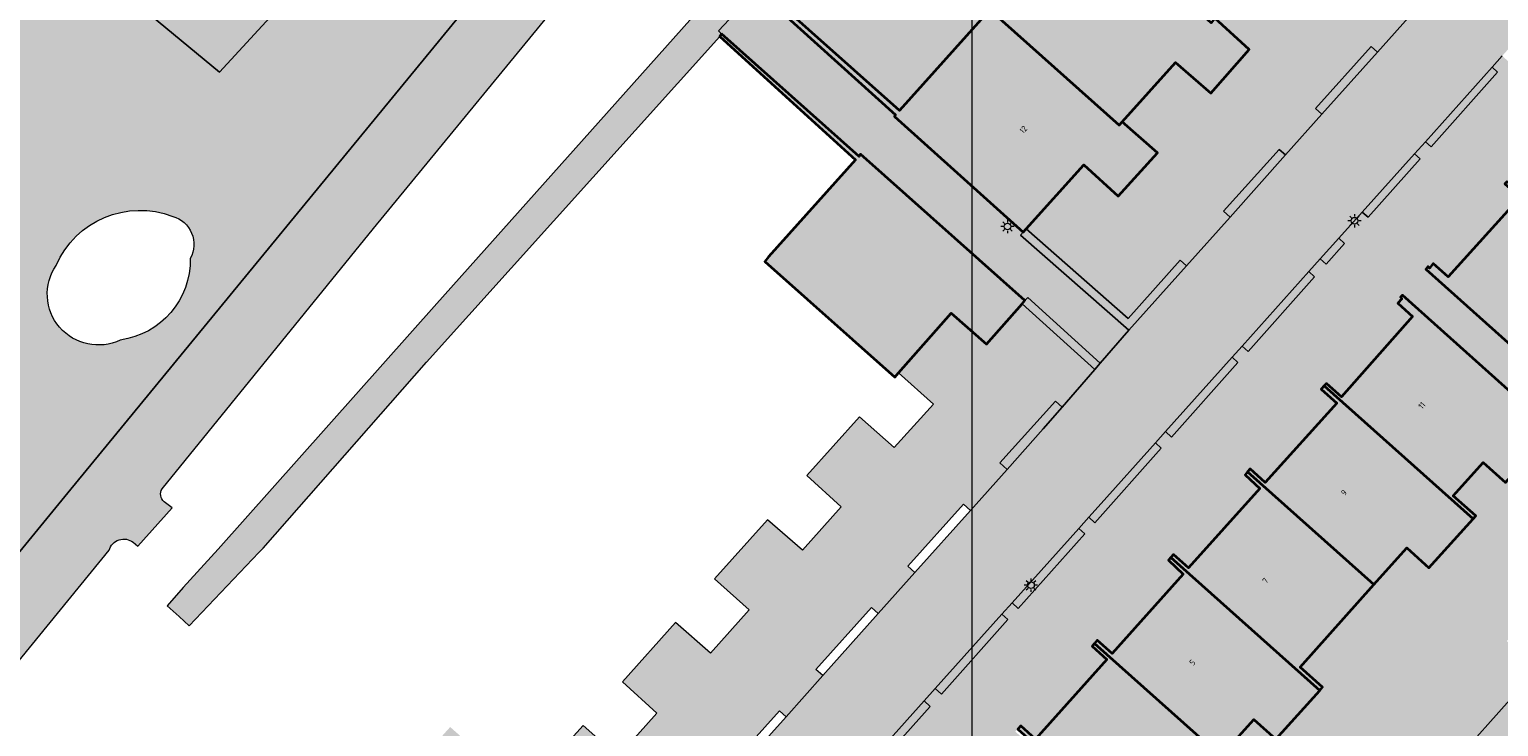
# Model space of a CAD drawing. Extents: x 101956 to 105180, y 476926 to 481317.
# Tile 358 of 649: x 103968 to 104056, y 480357 to 480399. Entities that reach past the tile are written whole.
import ezdxf
from ezdxf.enums import TextEntityAlignment as Align

# ---------------------------------------------------------------- set-up
doc = ezdxf.new("R2010")
doc.units = 0
doc.header["$LTSCALE"] = 0.5
for name, color, linetype, lineweight in [('B-WE-GR-GROENVOORZIENING-GV', 80, 'Continuous', 18), ('B-WE-GR-HAAG-GV', 90, 'Continuous', 13), ('B-WE-KL-ET_LS_OV_LICHTMAST-S', 190, 'Continuous', 25), ('B-WE-OG-BEBOUWING-GV', 7, 'Continuous', 35), ('B-WE-OG-BEBOUWING-T18', 10, 'Continuous', 18), ('B-WE-OG-TERREIN_CULTUURSCHEIDING-GV', 7, 'Continuous', 18), ('B-WE-OG-TERREIN_ERF-GV', 7, 'Continuous', 18), ('B-WE-VH-VERHARDING_ASFALT-GV', 252, 'Continuous', 18), ('B-WE-VH-VERHARDING_STRAATBAKSTEEN-GV', 252, 'Continuous', 18), ('B-WE-VH-VERHARDING_TEGEL-GV', 252, 'Continuous', 18)]:
    doc.layers.add(name, color=color, linetype=linetype, lineweight=lineweight)
for name, color, linetype, lineweight, true_color in [('B-WE-GR-GROENVOORZIENING-V', 7, 'Continuous', 18, 0x67a552), ('B-WE-GR-HAAG-V', 7, 'Continuous', 18, 0x67a552), ('B-WE-OG-BEBOUWING-V', 7, 'Continuous', 18, 0xdc7869), ('B-WE-OG-TERREIN_CULTUURSCHEIDING-V', 7, 'Continuous', 18, 0x28c846), ('B-WE-OG-TERREIN_ERF-V', 7, 'Continuous', 18, 0x28c846), ('B-WE-VH-VERHARDING_ASFALT-V', 7, 'Continuous', 18, 0xcdcdcd), ('B-WE-VH-VERHARDING_STRAATBAKSTEEN-V', 7, 'Continuous', 18, 0xcdcdcd), ('B-WE-VH-VERHARDING_TEGEL-V', 7, 'Continuous', 18, 0xcdcdcd)]:
    doc.layers.add(name, color=color, linetype=linetype, lineweight=lineweight, true_color=true_color)
doc.layers.add('X-XX-AL-HULPLIJN-G', color=7, linetype='Continuous', lineweight=18, plot=False)
doc.styles.add('NLCS-ISO-M200-T18', font='NLCS-ISO.ttf', dxfattribs={"height": 0.36})

# ---------------------------------------------------------------- blocks, each defined once
blk = doc.blocks.new('SKL-ET_OV_LICHTMAST-SO')
at = {"color": 0, "linetype": 'ByBlock', "lineweight": 18}
for points in [[(-1.25, 0), (-2, 0)], [(-1.41421356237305, 1.414213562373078), (-0.8838834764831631, 0.8838834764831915)], [(0, 2), (0, 1.25)], [(0.88388347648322, 0.8838834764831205), (1.414213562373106, 1.414213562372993)], [(2, 0), (1.25, 0)], [(-1.414213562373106, -1.414213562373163), (-0.8838834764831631, -0.88388347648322)], [(0, -1.25), (0, -2)], [(0.8838834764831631, -0.8838834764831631), (1.414213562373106, -1.414213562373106)]]:
    blk.add_lwpolyline(points, dxfattribs=at)
blk.add_circle((0, 0), 1, dxfattribs=at)

msp = doc.modelspace()

# ---------------------------------------------------------------- hatches: boundary and pattern name
at = {"layer": 'B-WE-GR-GROENVOORZIENING-V'}
for points in [[(104048.859, 480397.745), (104048.486, 480398.078), (104045.14, 480394.362), (104045.526, 480394.017)], [(104055.742, 480396.833), (104051.738, 480392.365), (104052.087, 480392.051), (104056.078, 480396.532)], [(104043.335, 480391.565), (104042.962, 480391.898), (104039.616, 480388.183), (104040.003, 480387.837)], [(104051.08, 480391.632), (104047.946, 480388.134), (104048.297, 480387.82), (104051.42, 480391.326)], [(104027.749, 480387.122), (104027.584, 480386.934), (104027.419, 480386.746), (104033.931, 480381.039), (104037.38, 480384.904), (104037.008, 480385.237), (104033.888, 480381.741)], [(104046.536, 480386.561), (104045.425, 480385.321), (104045.773, 480385.009), (104046.881, 480386.253)], [(104044.739, 480384.556), (104040.734, 480380.088), (104041.094, 480379.764), (104045.085, 480384.245)], [(104027.852, 480382.998), (104027.684, 480382.813), (104027.516, 480382.628), (104031.873, 480378.68), (104032.203, 480379.056)], [(104040.13, 480379.413), (104036.126, 480374.945), (104036.49, 480374.618), (104040.48, 480379.099)], [(104029.921, 480376.424), (104029.516, 480376.785), (104026.17, 480373.07), (104026.608, 480372.679), (104028.783, 480375.112)], [(104035.516, 480374.265), (104032.261, 480370.633), (104031.512, 480369.797), (104031.88, 480369.466), (104035.871, 480373.947)], [(104030.911, 480369.126), (104026.906, 480364.658), (104027.279, 480364.323), (104031.269, 480368.804)], [(104026.298, 480363.979), (104022.293, 480359.511), (104022.67, 480359.172), (104026.661, 480363.653)], [(104021.627, 480358.767), (104016.884, 480353.475), (104036.393, 480336.022), (104036.729, 480336.393), (104017.59, 480353.514), (104021.996, 480358.438)]]:
    msp.add_hatch(color=256, dxfattribs=at).paths.add_polyline_path(points)
at = {"layer": 'B-WE-GR-HAAG-V'}
for points in [[(104048.859, 480397.745), (104048.486, 480398.078), (104045.14, 480394.362), (104045.526, 480394.017)], [(104055.742, 480396.833), (104051.738, 480392.365), (104052.087, 480392.051), (104056.078, 480396.532)], [(104043.335, 480391.565), (104042.962, 480391.898), (104039.616, 480388.183), (104040.003, 480387.837)], [(104051.08, 480391.632), (104047.946, 480388.134), (104048.297, 480387.82), (104051.42, 480391.326)], [(104027.749, 480387.122), (104027.584, 480386.934), (104027.419, 480386.746), (104033.931, 480381.039), (104037.38, 480384.904), (104037.008, 480385.237), (104033.888, 480381.741)], [(104046.536, 480386.561), (104045.425, 480385.321), (104045.773, 480385.009), (104046.881, 480386.253)], [(104044.739, 480384.556), (104040.734, 480380.088), (104041.094, 480379.764), (104045.085, 480384.245)], [(104027.852, 480382.998), (104027.684, 480382.813), (104027.516, 480382.628), (104031.873, 480378.68), (104032.203, 480379.056)], [(104040.13, 480379.413), (104036.126, 480374.945), (104036.49, 480374.618), (104040.48, 480379.099)], [(104029.921, 480376.424), (104029.516, 480376.785), (104026.17, 480373.07), (104026.608, 480372.679), (104028.783, 480375.112)], [(104035.516, 480374.265), (104032.261, 480370.633), (104031.512, 480369.797), (104031.88, 480369.466), (104035.871, 480373.947)], [(104030.911, 480369.126), (104026.906, 480364.658), (104027.279, 480364.323), (104031.269, 480368.804)], [(104026.298, 480363.979), (104022.293, 480359.511), (104022.67, 480359.172), (104026.661, 480363.653)], [(104021.627, 480358.767), (104016.884, 480353.475), (104036.393, 480336.022), (104036.729, 480336.393), (104017.59, 480353.514), (104021.996, 480358.438)]]:
    msp.add_hatch(color=256, dxfattribs=at).paths.add_polyline_path(points)
at = {"layer": 'B-WE-OG-BEBOUWING-V'}
for points in [[(104031.077, 480406.452), (104025.753, 480400.5), (104025.563, 480400.288), (104033.341, 480393.348), (104033.521, 480393.55), (104036.736, 480397.123), (104038.852, 480395.27), (104041.152, 480397.903), (104039.096, 480399.775), (104038.861, 480399.506)], [(104025.563, 480400.288), (104020.152, 480394.24), (104011.979, 480401.535), (104011.754, 480401.337), (104019.91, 480393.982), (104019.836, 480393.874), (104027.584, 480386.934), (104027.749, 480387.122), (104031.211, 480390.969), (104033.285, 480389.099), (104035.654, 480391.701), (104033.521, 480393.55), (104033.341, 480393.348)], [(104009.458, 480398.842), (104009.353, 480398.681), (104017.496, 480391.282), (104012.284, 480385.439), (104012.046, 480385.173), (104019.858, 480378.21), (104020.088, 480378.473), (104023.257, 480382.066), (104025.375, 480380.193), (104027.516, 480382.628), (104027.684, 480382.813), (104017.808, 480391.607), (104017.717, 480391.469)], [(104056.648, 480389.973), (104056.517, 480389.833), (104057.424, 480389.022), (104053.104, 480384.235), (104052.215, 480385.037), (104051.979, 480384.775), (104051.895, 480384.859), (104051.769, 480384.713), (104059.538, 480377.758), (104059.854, 480378.232), (104064.249, 480383.195)], [(104045.657, 480377.687), (104054.603, 480369.702), (104054.762, 480369.878), (104053.415, 480371.096), (104055.203, 480373.083), (104056.553, 480371.885), (104059.397, 480375.059), (104050.358, 480383.141), (104050.247, 480383.021), (104050.325, 480382.932), (104050.093, 480382.667), (104050.97, 480381.861), (104046.692, 480377.041), (104045.794, 480377.84)], [(104045.657, 480377.687), (104045.487, 480377.497), (104046.413, 480376.664), (104042.104, 480371.892), (104041.214, 480372.711), (104041.059, 480372.53), (104048.65, 480365.754), (104050.62, 480367.958), (104051.945, 480366.754), (104054.603, 480369.702)], [(104041.059, 480372.53), (104040.909, 480372.355), (104041.791, 480371.537), (104037.513, 480366.761), (104036.612, 480367.558), (104036.452, 480367.38), (104045.391, 480359.401), (104045.567, 480359.596), (104044.211, 480360.789), (104048.65, 480365.754)], [(104036.452, 480367.38), (104036.313, 480367.225), (104037.188, 480366.388), (104032.916, 480361.609), (104032.013, 480362.413), (104031.851, 480362.225), (104039.45, 480355.443), (104041.424, 480357.651), (104042.753, 480356.467), (104045.391, 480359.401)], [(104031.851, 480362.225), (104031.714, 480362.066), (104032.603, 480361.25), (104028.312, 480356.461), (104027.426, 480357.273), (104027.245, 480357.076), (104036.171, 480349.108), (104036.361, 480349.324), (104035.025, 480350.493), (104039.45, 480355.443)]]:
    msp.add_hatch(color=256, dxfattribs=at).paths.add_polyline_path(points)
at = {"layer": 'B-WE-OG-TERREIN_CULTUURSCHEIDING-V'}
h = msp.add_hatch(color=256, dxfattribs=at)
edge = h.paths.add_edge_path()
edge.add_line((103996.038, 480402.763), (104014.975, 480425.924))
edge.add_line((104014.975, 480425.924), (104021.674, 480434.1))
edge.add_line((104021.674, 480434.1), (104022.432, 480435.025))
edge.add_line((104022.432, 480435.025), (104028.986, 480443.023))
edge.add_line((104028.986, 480443.023), (104033.752, 480448.84))
edge.add_line((104033.752, 480448.84), (104054.444, 480474.072))
edge.add_line((104054.444, 480474.072), (104068.933, 480491.592))
edge.add_line((104068.933, 480491.592), (104083.396, 480509.258))
edge.add_line((104083.396, 480509.258), (104093.517, 480521.646))
edge.add_arc((104088.1937794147, 480523.1769796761), 5.539004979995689, 343.9545515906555, 392.0218956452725)
edge.add_line((104092.89, 480526.114), (104090.307, 480528.526))
edge.add_line((104090.307, 480528.526), (104089.032, 480529.717))
edge.add_line((104089.032, 480529.717), (104088.329, 480530.373))
edge.add_line((104088.329, 480530.373), (104081.031, 480521.645))
edge.add_line((104081.031, 480521.645), (104087.917, 480516.542))
edge.add_line((104087.917, 480516.542), (104067.912, 480492.436))
edge.add_line((104067.912, 480492.436), (104042.187, 480461.438))
edge.add_line((104042.187, 480461.438), (104039.431, 480463.74))
edge.add_line((104039.431, 480463.74), (104035.744, 480459.618))
edge.add_line((104035.744, 480459.618), (104012.987, 480433.549))
edge.add_line((104012.987, 480433.549), (103994.192, 480412.749))
edge.add_line((103994.192, 480412.749), (103979.283, 480396.547))
edge.add_line((103979.283, 480396.547), (103970.191, 480404.073))
edge.add_line((103970.191, 480404.073), (103968.875, 480405.247))
edge.add_line((103968.875, 480405.247), (103911.813, 480341.002))
edge.add_line((103911.813, 480341.002), (103914.159, 480338.893))
edge.add_line((103914.159, 480338.893), (103913.932, 480338.613))
edge.add_line((103913.932, 480338.613), (103931.117, 480323.817))
edge.add_line((103931.117, 480323.817), (103951.622, 480348.595))
edge.add_line((103951.622, 480348.595), (103970.176, 480371.259))
edge.add_line((103970.176, 480371.259), (103996.038, 480402.763))
edge = h.paths.add_edge_path(flags=16)
edge.add_arc((103996.283506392, 480407.5305237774), 3.667094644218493, 100.1701542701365, 185.9247212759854)
edge.add_arc((103995.431221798, 480408.7312092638), 3.210477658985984, 209.4650335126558, 312.8108751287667)
edge.add_arc((103994.7202885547, 480407.9677762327), 3.301746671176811, 331.1772711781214, 433.8983977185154)
edge = h.paths.add_edge_path(flags=16)
edge.add_arc((103974.5215695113, 480382.7360286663), 5.502214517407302, 69.09351821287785, 156.4662892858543)
edge.add_arc((103972.0098718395, 480383.2111310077), 3.062723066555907, 145.7917830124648, 295.5537329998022)
edge.add_arc((103972.6748148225, 480385.2655069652), 4.861990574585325, 277.7564368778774, 361.04289741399)
edge.add_arc((103976.0053527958, 480386.1961222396), 1.747011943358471, 331.1815543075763, 434.0646279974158)
edge = h.paths.add_edge_path(flags=16)
edge.add_arc((103964.041689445, 480372.5728236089), 2.823723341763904, 320.1648408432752, 445.8100475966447)
edge.add_arc((103962.7688308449, 480370.7675721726), 4.852374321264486, 72.25181680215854, 174.2348349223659)
edge.add_arc((103960.5641754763, 480369.9235358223), 2.941742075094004, 153.0886872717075, 300.9253942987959)
edge.add_arc((103957.6401529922, 480377.0733107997), 10.64188331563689, 294.6345586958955, 323.6386782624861)
h = msp.add_hatch(color=256, dxfattribs=at)
h.paths.add_polyline_path([(104028.927, 480466.115), (104027.286, 480467.678), (104014.499, 480453.711), (104000.064, 480437.337), (103970.191, 480404.073), (103979.283, 480396.547), (103994.192, 480412.749), (104012.987, 480433.549), (104035.744, 480459.618)])
h.paths.add_polyline_path([(104015.406, 480448.106), (104026.191, 480460.233), (104028.299, 480458.033), (104009.331, 480436.762), (103996.364, 480422.496), (103980.098, 480404.195), (103977.918, 480406.237), (103995.117, 480425.391)], flags=16)
at = {"layer": 'B-WE-OG-TERREIN_ERF-V'}
for points in [[(104049.075, 480423.525), (104039.359, 480432.32), (104039.537, 480432.524), (104039.392, 480432.649), (104026.254, 480417.777), (104011.652, 480401.427), (104011.754, 480401.337), (104011.979, 480401.535), (104020.152, 480394.24), (104025.563, 480400.288), (104025.753, 480400.5), (104031.077, 480406.452), (104031.286, 480406.685), (104032.819, 480405.278), (104034.617, 480407.243), (104033.019, 480408.657), (104036.603, 480412.659), (104036.833, 480412.916), (104042.133, 480418.835), (104042.35, 480419.077), (104043.838, 480417.731)], [(104042.962, 480391.898), (104043.335, 480391.565), (104045.526, 480394.017), (104045.14, 480394.362), (104048.486, 480398.078), (104048.859, 480397.745), (104051.064, 480400.211), (104050.677, 480400.557), (104054.023, 480404.272), (104054.396, 480403.939), (104056.585, 480406.388), (104056.198, 480406.734), (104059.544, 480410.449), (104059.917, 480410.116), (104062.343, 480412.83), (104061.975, 480413.164), (104061.526, 480412.662), (104057.58, 480416.249), (104055.401, 480413.829), (104053.311, 480415.721), (104050.137, 480412.15), (104052.236, 480410.252), (104049.899, 480407.631), (104047.768, 480409.486), (104044.608, 480405.953), (104046.71, 480404.079), (104044.385, 480401.442), (104042.244, 480403.337), (104039.096, 480399.775), (104041.152, 480397.903), (104038.852, 480395.27), (104036.736, 480397.123), (104033.521, 480393.55), (104035.654, 480391.701), (104033.285, 480389.099), (104031.211, 480390.969), (104027.749, 480387.122), (104033.888, 480381.741), (104037.008, 480385.237), (104037.38, 480384.904), (104040.003, 480387.837), (104039.616, 480388.183)], [(104015.537, 480360.293), (104015.125, 480360.661), (104018.471, 480364.377), (104018.869, 480364.021), (104021.071, 480366.484), (104020.646, 480366.863), (104023.992, 480370.579), (104024.403, 480370.211), (104026.608, 480372.679), (104026.17, 480373.07), (104029.516, 480376.785), (104029.921, 480376.424), (104031.873, 480378.68), (104027.516, 480382.628), (104025.375, 480380.193), (104023.257, 480382.066), (104020.088, 480378.473), (104022.189, 480376.604), (104019.834, 480373.996), (104017.736, 480375.838), (104014.574, 480372.302), (104016.637, 480370.422), (104014.311, 480367.819), (104012.22, 480369.65), (104009.028, 480366.099), (104011.106, 480364.229), (104008.786, 480361.626), (104006.691, 480363.471), (104003.503, 480359.911), (104005.568, 480358.022), (104003.247, 480355.421), (104001.133, 480357.288), (104000, 480356.024), (103997.565, 480353.309), (103993.15, 480357.198), (103992.681, 480356.679), (103994.133, 480355.366), (103994.469, 480355.737), (103997.541, 480352.96), (104003.499, 480347.573), (104007.07, 480351.571), (104007.443, 480351.237), (104007.9, 480351.749), (104009.989, 480354.095), (104009.594, 480354.448), (104012.94, 480358.163), (104013.326, 480357.819)], [(104057.623, 480356.608), (104059.813, 480359.074), (104061.939, 480361.468), (104063.714, 480363.55), (104063.945, 480363.815), (104062.467, 480365.137), (104061.247, 480363.775), (104058.484, 480360.69), (104045.543, 480346.192), (104042.832, 480343.165), (104040.1, 480340.114), (104036.729, 480336.393), (104036.393, 480336.022), (104037.944, 480334.569), (104038.277, 480334.942), (104042.46, 480339.631), (104044.559, 480341.988), (104046.781, 480344.483)]]:
    msp.add_hatch(color=256, dxfattribs=at).paths.add_polyline_path(points)
h = msp.add_hatch(color=256, dxfattribs=at)
h.paths.add_polyline_path([(104082.284, 480391.047), (104084.124, 480389.397), (104087.869, 480393.594), (104086.01, 480395.285), (104088.78, 480398.369), (104091.443, 480401.334), (104093.29, 480399.68), (104097.132, 480404.082), (104081.512, 480417.98), (104078.028, 480421.081), (104075.183, 480417.886), (104074.819, 480418.213), (104074.156, 480417.469), (104074.519, 480417.143), (104070.528, 480412.663), (104070.165, 480412.989), (104069.557, 480412.306), (104069.908, 480411.99), (104065.917, 480407.51), (104065.566, 480407.825), (104064.955, 480407.139), (104065.295, 480406.834), (104061.304, 480402.353), (104060.963, 480402.659), (104060.359, 480401.985), (104060.691, 480401.688), (104056.7, 480397.207), (104056.355, 480397.517), (104055.742, 480396.833), (104056.078, 480396.532), (104052.087, 480392.051), (104051.738, 480392.365), (104051.08, 480391.632), (104051.42, 480391.326), (104048.297, 480387.82), (104047.946, 480388.134), (104046.536, 480386.561), (104046.881, 480386.253), (104045.773, 480385.009), (104045.425, 480385.321), (104044.739, 480384.556), (104045.085, 480384.245), (104041.094, 480379.764), (104040.734, 480380.088), (104040.13, 480379.413), (104040.48, 480379.099), (104036.49, 480374.618), (104036.126, 480374.945), (104035.516, 480374.265), (104035.871, 480373.947), (104031.88, 480369.466), (104031.512, 480369.797), (104030.911, 480369.126), (104031.269, 480368.804), (104027.279, 480364.323), (104026.906, 480364.658), (104026.298, 480363.979), (104026.661, 480363.653), (104022.67, 480359.172), (104022.293, 480359.511), (104021.627, 480358.767), (104021.996, 480358.438), (104017.59, 480353.514), (104036.729, 480336.393), (104040.1, 480340.114), (104038.252, 480341.764), (104040.98, 480344.817), (104043.693, 480347.853), (104045.543, 480346.192), (104058.484, 480360.69), (104056.632, 480362.362), (104059.388, 480365.433), (104062.067, 480368.417), (104063.926, 480366.766), (104064.644, 480367.572), (104064.282, 480367.896), (104065.67, 480369.458), (104066.031, 480369.127), (104067.428, 480370.695), (104067.055, 480371.028), (104068.444, 480372.59), (104068.815, 480372.25), (104069.48, 480372.997), (104067.631, 480374.69), (104070.373, 480377.732), (104073.083, 480380.738), (104074.922, 480379.08), (104078.665, 480383.324), (104076.834, 480385.007), (104079.559, 480388.027)])
h.paths.add_polyline_path([(104059.397, 480375.059), (104056.553, 480371.885), (104055.203, 480373.083), (104053.415, 480371.096), (104054.762, 480369.878), (104054.603, 480369.702), (104051.945, 480366.754), (104050.62, 480367.958), (104048.65, 480365.754), (104044.211, 480360.789), (104045.567, 480359.596), (104045.391, 480359.401), (104042.753, 480356.467), (104041.424, 480357.651), (104039.45, 480355.443), (104035.025, 480350.493), (104036.361, 480349.324), (104036.171, 480349.108), (104033.579, 480346.164), (104032.248, 480347.375), (104030.443, 480345.367), (104030.515, 480345.284), (104030.156, 480344.857), (104030.06, 480344.936), (104029.169, 480343.95), (104025.849, 480346.901), (104026.743, 480347.887), (104022.375, 480351.786), (104022.483, 480351.956), (104022.574, 480351.866), (104022.803, 480352.136), (104023.693, 480351.316), (104028.002, 480356.113), (104027.105, 480356.923), (104027.245, 480357.076), (104027.426, 480357.273), (104028.312, 480356.461), (104032.603, 480361.25), (104031.714, 480362.066), (104031.851, 480362.225), (104032.013, 480362.413), (104032.916, 480361.609), (104037.188, 480366.388), (104036.313, 480367.225), (104036.452, 480367.38), (104036.612, 480367.558), (104037.513, 480366.761), (104041.791, 480371.537), (104040.909, 480372.355), (104041.059, 480372.53), (104041.214, 480372.711), (104042.104, 480371.892), (104046.413, 480376.664), (104045.487, 480377.497), (104045.657, 480377.687), (104045.794, 480377.84), (104046.692, 480377.041), (104050.97, 480381.861), (104050.093, 480382.667), (104050.325, 480382.932), (104050.247, 480383.021), (104050.358, 480383.141)], flags=16)
h.paths.add_polyline_path([(104051.895, 480384.859), (104051.979, 480384.775), (104052.215, 480385.037), (104053.104, 480384.235), (104057.424, 480389.022), (104056.517, 480389.833), (104056.648, 480389.973), (104056.833, 480390.172), (104057.724, 480389.361), (104062.015, 480394.179), (104061.11, 480394.984), (104061.245, 480395.137), (104061.417, 480395.332), (104062.316, 480394.524), (104066.6, 480399.302), (104065.706, 480400.127), (104065.859, 480400.284), (104066.032, 480400.461), (104066.916, 480399.657), (104071.223, 480404.455), (104070.31, 480405.268), (104070.473, 480405.432), (104070.644, 480405.605), (104071.504, 480404.816), (104075.804, 480409.6), (104074.901, 480410.403), (104075.072, 480410.594), (104079.738, 480415.833), (104079.675, 480415.912), (104079.784, 480416.03), (104083.247, 480412.942), (104084.138, 480413.92), (104087.43, 480410.964), (104086.564, 480409.964), (104087.476, 480409.173), (104087.085, 480408.739), (104086.215, 480409.546), (104081.946, 480404.75), (104084.181, 480402.789), (104084.022, 480402.613), (104081.359, 480399.659), (104080.02, 480400.837), (104078.066, 480398.662), (104073.615, 480393.708), (104074.967, 480392.487), (104074.806, 480392.306), (104072.178, 480389.349), (104070.849, 480390.574), (104069.025, 480388.561), (104070.403, 480387.344), (104070.215, 480387.137), (104067.577, 480384.228), (104066.226, 480385.428), (104064.249, 480383.195), (104059.854, 480378.232), (104059.538, 480377.758), (104051.769, 480384.713)], flags=16)
at = {"layer": 'B-WE-VH-VERHARDING_ASFALT-V'}
h = msp.add_hatch(color=256, dxfattribs=at)
edge = h.paths.add_edge_path()
edge.add_line((103988.538, 480387.145), (104001.339, 480402.757))
edge.add_arc((104004.636680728, 480399.4475070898), 4.671984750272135, 109.91868654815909, 134.8975677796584, ccw=False)
edge.add_arc((104003.2206523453, 480402.0648614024), 1.78380794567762, 50.63697112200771, 95.65109815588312, ccw=False)
edge.add_line((104004.352, 480403.444), (104005.306, 480402.682))
edge.add_line((104005.306, 480402.682), (104007.384, 480405.017))
edge.add_line((104007.384, 480405.017), (104006.576, 480405.64))
edge.add_arc((104007.1957189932, 480407.1169956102), 1.601738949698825, 180.2860120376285, 247.2380143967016, ccw=False)
edge.add_arc((104008.8903957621, 480406.8188685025), 3.309139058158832, 154.1251417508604, 174.9700869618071, ccw=False)
edge.add_line((104005.913, 480408.263), (104019.767, 480425.274))
edge.add_arc((104020.4817870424, 480424.7092073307), 0.9109946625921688, 102.088785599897, 141.6857910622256, ccw=False)
edge.add_line((104020.291, 480425.6), (104022.162, 480426.02))
edge.add_line((104022.162, 480426.02), (104029.907, 480435.16))
edge.add_line((104029.907, 480435.16), (104029.905, 480437.584))
edge.add_line((104029.905, 480437.584), (104032.371, 480440.472))
edge.add_line((104032.371, 480440.472), (104028.986, 480443.023))
edge.add_line((104028.986, 480443.023), (104022.432, 480435.025))
edge.add_line((104022.432, 480435.025), (104021.674, 480434.1))
edge.add_line((104021.674, 480434.1), (104014.975, 480425.924))
edge.add_line((104014.975, 480425.924), (103996.038, 480402.763))
edge.add_line((103996.038, 480402.763), (103970.176, 480371.259))
edge.add_line((103970.176, 480371.259), (103951.622, 480348.595))
edge.add_line((103951.622, 480348.595), (103931.117, 480323.817))
edge.add_line((103931.117, 480323.817), (103929.267, 480321.582))
edge.add_line((103929.267, 480321.582), (103932.459, 480319.002))
edge.add_line((103932.459, 480319.002), (103934.286, 480321.212))
edge.add_line((103934.286, 480321.212), (103955.855, 480347.311))
edge.add_line((103955.855, 480347.311), (103960.139, 480352.495))
edge.add_line((103960.139, 480352.495), (103972.664, 480367.82))
edge.add_arc((103973.5452248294, 480367.5740014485), 0.9149166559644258, 52.515059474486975, 164.4026444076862, ccw=False)
edge.add_line((103974.102, 480368.3), (103974.377, 480368.061))
edge.add_line((103974.377, 480368.061), (103976.449, 480370.373))
edge.add_line((103976.449, 480370.373), (103975.961, 480370.725))
edge.add_arc((103976.3857352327, 480371.1921144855), 0.6313445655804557, 148.9238433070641, 227.7205561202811, ccw=False)
edge.add_line((103975.845, 480371.518), (103988.538, 480387.145))
at = {"layer": 'B-WE-VH-VERHARDING_STRAATBAKSTEEN-V'}
h = msp.add_hatch(color=256, dxfattribs=at)
edge = h.paths.add_edge_path()
edge.add_line((104074.156, 480417.469), (104074.819, 480418.213))
edge.add_line((104074.819, 480418.213), (104077.662, 480421.406))
edge.add_line((104077.662, 480421.406), (104077.995, 480421.779))
edge.add_line((104077.995, 480421.779), (104081.665, 480425.886))
edge.add_line((104081.665, 480425.886), (104085.826, 480430.542))
edge.add_line((104085.826, 480430.542), (104088.534, 480433.567))
edge.add_line((104088.534, 480433.567), (104089.046, 480434.157))
edge.add_line((104089.046, 480434.157), (104089.379, 480434.53))
edge.add_line((104089.379, 480434.53), (104094.95, 480440.786))
edge.add_line((104094.95, 480440.786), (104095.638, 480441.558))
edge.add_line((104095.638, 480441.558), (104099.629, 480446.039))
edge.add_line((104099.629, 480446.039), (104100.233, 480446.718))
edge.add_line((104100.233, 480446.718), (104104.224, 480451.199))
edge.add_line((104104.224, 480451.199), (104104.828, 480451.877))
edge.add_line((104104.828, 480451.877), (104108.819, 480456.357))
edge.add_line((104108.819, 480456.357), (104109.423, 480457.036))
edge.add_line((104109.423, 480457.036), (104113.413, 480461.516))
edge.add_line((104113.413, 480461.516), (104114.018, 480462.195))
edge.add_line((104114.018, 480462.195), (104118.009, 480466.676))
edge.add_line((104118.009, 480466.676), (104119.857, 480468.752))
edge.add_line((104119.857, 480468.752), (104120.19, 480469.125))
edge.add_line((104120.19, 480469.125), (104120.732, 480469.734))
edge.add_line((104120.732, 480469.734), (104123.381, 480472.682))
edge.add_arc((104123.7177221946, 480472.3522675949), 0.4712804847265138, 49.94529659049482, 135.6008972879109, ccw=False)
edge.add_line((104124.021, 480472.713), (104128.017, 480477.256))
edge.add_line((104128.017, 480477.256), (104126.627, 480478.495))
edge.add_line((104126.627, 480478.495), (104124.684, 480480.228))
edge.add_line((104124.684, 480480.228), (104123.401, 480481.371))
edge.add_line((104123.401, 480481.371), (104117.152, 480474.267))
edge.add_line((104117.152, 480474.267), (104106.642, 480462.32))
edge.add_arc((104106.2106315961, 480462.699360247), 0.5744500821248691, 228.3680974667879, 318.6704887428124, ccw=False)
edge.add_line((104105.829, 480462.27), (104101.202, 480456.766))
edge.add_arc((104100.9433189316, 480456.4750742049), 0.3892990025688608, -41.91733527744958, 48.35762077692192, ccw=False)
edge.add_line((104101.233, 480456.215), (104097.579, 480452.169))
edge.add_line((104097.579, 480452.169), (104096.409, 480451.008))
edge.add_line((104096.409, 480451.008), (104093.961, 480448.29))
edge.add_line((104093.961, 480448.29), (104090.615, 480444.575))
edge.add_line((104090.615, 480444.575), (104088.417, 480442.134))
edge.add_line((104088.417, 480442.134), (104088.026, 480441.7))
edge.add_line((104088.026, 480441.7), (104085.08, 480438.409))
edge.add_line((104085.08, 480438.409), (104082.874, 480435.945))
edge.add_line((104082.874, 480435.945), (104079.539, 480432.219))
edge.add_line((104079.539, 480432.219), (104077.346, 480429.77))
edge.add_line((104077.346, 480429.77), (104074.011, 480426.044))
edge.add_line((104074.011, 480426.044), (104071.386, 480423.112))
edge.add_line((104071.386, 480423.112), (104067.695, 480418.988))
edge.add_line((104067.695, 480418.988), (104066.096, 480417.148))
edge.add_line((104066.096, 480417.148), (104063.784, 480414.458))
edge.add_line((104063.784, 480414.458), (104062.343, 480412.83))
edge.add_line((104062.343, 480412.83), (104059.917, 480410.116))
edge.add_line((104059.917, 480410.116), (104056.585, 480406.388))
edge.add_line((104056.585, 480406.388), (104054.396, 480403.939))
edge.add_line((104054.396, 480403.939), (104051.064, 480400.211))
edge.add_line((104051.064, 480400.211), (104048.859, 480397.745))
edge.add_line((104048.859, 480397.745), (104045.526, 480394.017))
edge.add_line((104045.526, 480394.017), (104043.335, 480391.565))
edge.add_line((104043.335, 480391.565), (104040.003, 480387.837))
edge.add_line((104040.003, 480387.837), (104037.38, 480384.904))
edge.add_line((104037.38, 480384.904), (104033.931, 480381.039))
edge.add_line((104033.931, 480381.039), (104032.203, 480379.056))
edge.add_line((104032.203, 480379.056), (104031.873, 480378.68))
edge.add_line((104031.873, 480378.68), (104029.921, 480376.424))
edge.add_line((104029.921, 480376.424), (104028.783, 480375.112))
edge.add_line((104028.783, 480375.112), (104026.608, 480372.679))
edge.add_line((104026.608, 480372.679), (104024.403, 480370.211))
edge.add_line((104024.403, 480370.211), (104021.071, 480366.484))
edge.add_line((104021.071, 480366.484), (104018.869, 480364.021))
edge.add_line((104018.869, 480364.021), (104015.537, 480360.293))
edge.add_line((104015.537, 480360.293), (104013.326, 480357.819))
edge.add_line((104013.326, 480357.819), (104009.989, 480354.095))
edge.add_line((104009.989, 480354.095), (104007.9, 480351.749))
edge.add_line((104007.9, 480351.749), (104008.65, 480351.076))
edge.add_line((104008.65, 480351.076), (104013.692, 480346.551))
edge.add_line((104013.692, 480346.551), (104013.489, 480349.608))
edge.add_line((104013.489, 480349.608), (104015.362, 480351.686))
edge.add_line((104015.362, 480351.686), (104016.884, 480353.475))
edge.add_line((104016.884, 480353.475), (104021.627, 480358.767))
edge.add_line((104021.627, 480358.767), (104022.293, 480359.511))
edge.add_line((104022.293, 480359.511), (104026.298, 480363.979))
edge.add_line((104026.298, 480363.979), (104026.906, 480364.658))
edge.add_line((104026.906, 480364.658), (104030.911, 480369.126))
edge.add_line((104030.911, 480369.126), (104031.512, 480369.797))
edge.add_line((104031.512, 480369.797), (104032.261, 480370.633))
edge.add_line((104032.261, 480370.633), (104035.516, 480374.265))
edge.add_line((104035.516, 480374.265), (104036.126, 480374.945))
edge.add_line((104036.126, 480374.945), (104040.13, 480379.413))
edge.add_line((104040.13, 480379.413), (104040.734, 480380.088))
edge.add_line((104040.734, 480380.088), (104044.739, 480384.556))
edge.add_line((104044.739, 480384.556), (104045.425, 480385.321))
edge.add_line((104045.425, 480385.321), (104046.536, 480386.561))
edge.add_line((104046.536, 480386.561), (104047.946, 480388.134))
edge.add_line((104047.946, 480388.134), (104051.08, 480391.632))
edge.add_line((104051.08, 480391.632), (104051.738, 480392.365))
edge.add_line((104051.738, 480392.365), (104055.742, 480396.833))
edge.add_line((104055.742, 480396.833), (104056.355, 480397.517))
edge.add_line((104056.355, 480397.517), (104060.359, 480401.985))
edge.add_line((104060.359, 480401.985), (104060.963, 480402.659))
edge.add_line((104060.963, 480402.659), (104061.172, 480402.892))
edge.add_line((104061.172, 480402.892), (104064.955, 480407.139))
edge.add_line((104064.955, 480407.139), (104065.566, 480407.825))
edge.add_line((104065.566, 480407.825), (104069.557, 480412.306))
edge.add_line((104069.557, 480412.306), (104070.165, 480412.989))
edge.add_line((104070.165, 480412.989), (104074.156, 480417.469))
msp.add_hatch(color=256, dxfattribs=at).paths.add_polyline_path([(104011.754, 480401.337), (104011.652, 480401.427), (104011.613, 480401.384), (104011.538, 480401.456), (104009.264, 480399.02), (104009.458, 480398.842), (104017.717, 480391.469), (104017.808, 480391.607), (104027.684, 480382.813), (104027.852, 480382.998), (104032.203, 480379.056), (104033.931, 480381.039), (104027.419, 480386.746), (104027.584, 480386.934), (104019.836, 480393.874), (104019.91, 480393.982)])
at = {"layer": 'B-WE-VH-VERHARDING_TEGEL-V'}
msp.add_hatch(color=256, dxfattribs=at).paths.add_polyline_path([(104039.392, 480432.649), (104045.708, 480439.594), (104063.273, 480459.255), (104073.42, 480470.794), (104074.888, 480472.449), (104073.574, 480473.65), (104053.852, 480451.556), (104042.524, 480438.848), (104039.792, 480435.789), (104023.826, 480417.894), (104010.107, 480402.562), (104008.046, 480400.233), (103992.349, 480382.643), (103979.208, 480367.882), (103977.106, 480365.583), (103976.151, 480364.472), (103976.866, 480363.831), (103977.474, 480363.287), (103981.656, 480367.674), (103981.912, 480367.938), (103991.722, 480379.109), (104009.353, 480398.681), (104009.458, 480398.842), (104009.264, 480399.02), (104011.538, 480401.456), (104011.613, 480401.384), (104011.652, 480401.427), (104026.254, 480417.777)])

# ---------------------------------------------------------------- linework, layer by layer
at = {"layer": 'B-WE-GR-GROENVOORZIENING-GV', "flags": 128}
for points in [[(104048.859, 480397.745), (104048.486, 480398.078), (104045.14, 480394.362), (104045.526, 480394.017)], [(104055.742, 480396.833), (104051.738, 480392.365), (104052.087, 480392.051), (104056.078, 480396.532)], [(104043.335, 480391.565), (104042.962, 480391.898), (104039.616, 480388.183), (104040.003, 480387.837)], [(104051.08, 480391.632), (104047.946, 480388.134), (104048.297, 480387.82), (104051.42, 480391.326)], [(104027.749, 480387.122), (104027.584, 480386.934), (104027.419, 480386.746), (104033.931, 480381.039), (104037.38, 480384.904), (104037.008, 480385.237), (104033.888, 480381.741)], [(104046.536, 480386.561), (104045.425, 480385.321), (104045.773, 480385.009), (104046.881, 480386.253)], [(104044.739, 480384.556), (104040.734, 480380.088), (104041.094, 480379.764), (104045.085, 480384.245)], [(104027.852, 480382.998), (104027.684, 480382.813), (104027.516, 480382.628), (104031.873, 480378.68), (104032.203, 480379.056)], [(104040.13, 480379.413), (104036.126, 480374.945), (104036.49, 480374.618), (104040.48, 480379.099)], [(104029.921, 480376.424), (104029.516, 480376.785), (104026.17, 480373.07), (104026.608, 480372.679), (104028.783, 480375.112)], [(104035.516, 480374.265), (104032.261, 480370.633), (104031.512, 480369.797), (104031.88, 480369.466), (104035.871, 480373.947)], [(104030.911, 480369.126), (104026.906, 480364.658), (104027.279, 480364.323), (104031.269, 480368.804)], [(104026.298, 480363.979), (104022.293, 480359.511), (104022.67, 480359.172), (104026.661, 480363.653)], [(104021.627, 480358.767), (104016.884, 480353.475), (104036.393, 480336.022), (104036.729, 480336.393), (104017.59, 480353.514), (104021.996, 480358.438)]]:
    msp.add_lwpolyline(points, close=True, dxfattribs=at)
at = {"layer": 'B-WE-GR-HAAG-GV', "flags": 128}
for points in [[(104048.859, 480397.745), (104048.486, 480398.078), (104045.14, 480394.362), (104045.526, 480394.017)], [(104055.742, 480396.833), (104051.738, 480392.365), (104052.087, 480392.051), (104056.078, 480396.532)], [(104043.335, 480391.565), (104042.962, 480391.898), (104039.616, 480388.183), (104040.003, 480387.837)], [(104051.08, 480391.632), (104047.946, 480388.134), (104048.297, 480387.82), (104051.42, 480391.326)], [(104027.749, 480387.122), (104027.584, 480386.934), (104027.419, 480386.746), (104033.931, 480381.039), (104037.38, 480384.904), (104037.008, 480385.237), (104033.888, 480381.741)], [(104046.536, 480386.561), (104045.425, 480385.321), (104045.773, 480385.009), (104046.881, 480386.253)], [(104044.739, 480384.556), (104040.734, 480380.088), (104041.094, 480379.764), (104045.085, 480384.245)], [(104027.852, 480382.998), (104027.684, 480382.813), (104027.516, 480382.628), (104031.873, 480378.68), (104032.203, 480379.056)], [(104040.13, 480379.413), (104036.126, 480374.945), (104036.49, 480374.618), (104040.48, 480379.099)], [(104029.921, 480376.424), (104029.516, 480376.785), (104026.17, 480373.07), (104026.608, 480372.679), (104028.783, 480375.112)], [(104035.516, 480374.265), (104032.261, 480370.633), (104031.512, 480369.797), (104031.88, 480369.466), (104035.871, 480373.947)], [(104030.911, 480369.126), (104026.906, 480364.658), (104027.279, 480364.323), (104031.269, 480368.804)], [(104026.298, 480363.979), (104022.293, 480359.511), (104022.67, 480359.172), (104026.661, 480363.653)], [(104021.627, 480358.767), (104016.884, 480353.475), (104036.393, 480336.022), (104036.729, 480336.393), (104017.59, 480353.514), (104021.996, 480358.438)]]:
    msp.add_lwpolyline(points, close=True, dxfattribs=at)
at = {"layer": 'B-WE-OG-BEBOUWING-GV', "flags": 128}
for points in [[(104031.077, 480406.452), (104025.753, 480400.5), (104025.563, 480400.288), (104033.341, 480393.348), (104033.521, 480393.55), (104036.736, 480397.123), (104038.852, 480395.27), (104041.152, 480397.903), (104039.096, 480399.775), (104038.861, 480399.506)], [(104025.563, 480400.288), (104020.152, 480394.24), (104011.979, 480401.535), (104011.754, 480401.337), (104019.91, 480393.982), (104019.836, 480393.874), (104027.584, 480386.934), (104027.749, 480387.122), (104031.211, 480390.969), (104033.285, 480389.099), (104035.654, 480391.701), (104033.521, 480393.55), (104033.341, 480393.348)], [(104009.458, 480398.842), (104009.353, 480398.681), (104017.496, 480391.282), (104012.284, 480385.439), (104012.046, 480385.173), (104019.858, 480378.21), (104020.088, 480378.473), (104023.257, 480382.066), (104025.375, 480380.193), (104027.516, 480382.628), (104027.684, 480382.813), (104017.808, 480391.607), (104017.717, 480391.469)], [(104056.648, 480389.973), (104056.517, 480389.833), (104057.424, 480389.022), (104053.104, 480384.235), (104052.215, 480385.037), (104051.979, 480384.775), (104051.895, 480384.859), (104051.769, 480384.713), (104059.538, 480377.758), (104059.854, 480378.232), (104064.249, 480383.195)], [(104045.657, 480377.687), (104054.603, 480369.702), (104054.762, 480369.878), (104053.415, 480371.096), (104055.203, 480373.083), (104056.553, 480371.885), (104059.397, 480375.059), (104050.358, 480383.141), (104050.247, 480383.021), (104050.325, 480382.932), (104050.093, 480382.667), (104050.97, 480381.861), (104046.692, 480377.041), (104045.794, 480377.84)], [(104045.657, 480377.687), (104045.487, 480377.497), (104046.413, 480376.664), (104042.104, 480371.892), (104041.214, 480372.711), (104041.059, 480372.53), (104048.65, 480365.754), (104050.62, 480367.958), (104051.945, 480366.754), (104054.603, 480369.702)], [(104041.059, 480372.53), (104040.909, 480372.355), (104041.791, 480371.537), (104037.513, 480366.761), (104036.612, 480367.558), (104036.452, 480367.38), (104045.391, 480359.401), (104045.567, 480359.596), (104044.211, 480360.789), (104048.65, 480365.754)], [(104036.452, 480367.38), (104036.313, 480367.225), (104037.188, 480366.388), (104032.916, 480361.609), (104032.013, 480362.413), (104031.851, 480362.225), (104039.45, 480355.443), (104041.424, 480357.651), (104042.753, 480356.467), (104045.391, 480359.401)], [(104031.851, 480362.225), (104031.714, 480362.066), (104032.603, 480361.25), (104028.312, 480356.461), (104027.426, 480357.273), (104027.245, 480357.076), (104036.171, 480349.108), (104036.361, 480349.324), (104035.025, 480350.493), (104039.45, 480355.443)]]:
    msp.add_lwpolyline(points, close=True, dxfattribs=at)
at = {"layer": 'B-WE-OG-TERREIN_CULTUURSCHEIDING-GV', "flags": 128}
msp.add_lwpolyline([(104092.89, 480526.114), (104090.307, 480528.526), (104089.032, 480529.717), (104088.329, 480530.373), (104081.031, 480521.645), (104087.917, 480516.542), (104067.912, 480492.436), (104042.187, 480461.438), (104039.431, 480463.74), (104035.744, 480459.618), (104012.987, 480433.549), (103994.192, 480412.749), (103979.283, 480396.547), (103970.191, 480404.073), (103968.875, 480405.247), (103911.813, 480341.002), (103914.159, 480338.893), (103913.932, 480338.613), (103931.117, 480323.817), (103951.622, 480348.595), (103970.176, 480371.259), (103996.038, 480402.763)], dxfattribs=at)
msp.add_lwpolyline([(104028.927, 480466.115), (104027.286, 480467.678), (104014.499, 480453.711), (104000.064, 480437.337), (103970.191, 480404.073), (103979.283, 480396.547), (103994.192, 480412.749), (104012.987, 480433.549), (104035.744, 480459.618)], close=True, dxfattribs=at)
at = {"layer": 'B-WE-OG-TERREIN_CULTUURSCHEIDING-GV'}
for points in [[(103969.477, 480384.933, -0.4008461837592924), (103976.485, 480387.876)], [(103976.485, 480387.876, -0.4817140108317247), (103977.536, 480385.354)], [(103977.536, 480385.354, -0.3802961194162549), (103973.331, 480380.448)], [(103973.331, 480380.448, -0.7656780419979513), (103969.477, 480384.933)]]:
    msp.add_lwpolyline(points, format="xyb", dxfattribs=at)
at = {"layer": 'B-WE-OG-TERREIN_ERF-GV', "flags": 128}
for points in [[(104049.075, 480423.525), (104039.359, 480432.32), (104039.537, 480432.524), (104039.392, 480432.649), (104026.254, 480417.777), (104011.652, 480401.427), (104011.754, 480401.337), (104011.979, 480401.535), (104020.152, 480394.24), (104025.563, 480400.288), (104025.753, 480400.5), (104031.077, 480406.452), (104031.286, 480406.685), (104032.819, 480405.278), (104034.617, 480407.243), (104033.019, 480408.657), (104036.603, 480412.659), (104036.833, 480412.916), (104042.133, 480418.835), (104042.35, 480419.077), (104043.838, 480417.731)], [(104057.623, 480356.608), (104059.813, 480359.074), (104061.939, 480361.468), (104063.714, 480363.55), (104063.945, 480363.815), (104062.467, 480365.137), (104061.247, 480363.775), (104058.484, 480360.69), (104045.543, 480346.192), (104042.832, 480343.165), (104040.1, 480340.114), (104036.729, 480336.393), (104036.393, 480336.022), (104037.944, 480334.569), (104038.277, 480334.942), (104042.46, 480339.631), (104044.559, 480341.988), (104046.781, 480344.483)]]:
    msp.add_lwpolyline(points, close=True, dxfattribs=at)
for points in [[(104039.096, 480399.775), (104041.152, 480397.903), (104038.852, 480395.27), (104036.736, 480397.123), (104033.521, 480393.55), (104035.654, 480391.701), (104033.285, 480389.099), (104031.211, 480390.969), (104027.749, 480387.122), (104033.888, 480381.741), (104037.008, 480385.237), (104037.38, 480384.904), (104040.003, 480387.837), (104039.616, 480388.183), (104042.962, 480391.898), (104043.335, 480391.565), (104045.526, 480394.017), (104045.14, 480394.362), (104048.486, 480398.078), (104048.859, 480397.745), (104051.064, 480400.211)], [(104056.355, 480397.517), (104055.742, 480396.833), (104056.078, 480396.532), (104052.087, 480392.051), (104051.738, 480392.365), (104051.08, 480391.632), (104051.42, 480391.326), (104048.297, 480387.82), (104047.946, 480388.134), (104046.536, 480386.561), (104046.881, 480386.253), (104045.773, 480385.009), (104045.425, 480385.321), (104044.739, 480384.556), (104045.085, 480384.245), (104041.094, 480379.764), (104040.734, 480380.088), (104040.13, 480379.413), (104040.48, 480379.099), (104036.49, 480374.618), (104036.126, 480374.945), (104035.516, 480374.265), (104035.871, 480373.947), (104031.88, 480369.466), (104031.512, 480369.797), (104030.911, 480369.126), (104031.269, 480368.804), (104027.279, 480364.323), (104026.906, 480364.658), (104026.298, 480363.979), (104026.661, 480363.653), (104022.67, 480359.172), (104022.293, 480359.511), (104021.627, 480358.767), (104021.996, 480358.438), (104017.59, 480353.514)], [(104059.538, 480377.758), (104051.769, 480384.713), (104051.895, 480384.859), (104051.979, 480384.775), (104052.215, 480385.037), (104053.104, 480384.235), (104057.424, 480389.022)], [(104009.594, 480354.448), (104012.94, 480358.163), (104013.326, 480357.819), (104015.537, 480360.293), (104015.125, 480360.661), (104018.471, 480364.377), (104018.869, 480364.021), (104021.071, 480366.484), (104020.646, 480366.863), (104023.992, 480370.579), (104024.403, 480370.211), (104026.608, 480372.679), (104026.17, 480373.07), (104029.516, 480376.785), (104029.921, 480376.424), (104031.873, 480378.68), (104027.516, 480382.628), (104025.375, 480380.193), (104023.257, 480382.066), (104020.088, 480378.473), (104022.189, 480376.604), (104019.834, 480373.996), (104017.736, 480375.838), (104014.574, 480372.302), (104016.637, 480370.422), (104014.311, 480367.819), (104012.22, 480369.65), (104009.028, 480366.099), (104011.106, 480364.229), (104008.786, 480361.626), (104006.691, 480363.471), (104003.503, 480359.911), (104005.568, 480358.022), (104003.247, 480355.421), (104001.133, 480357.288), (104000, 480356.024)], [(104027.245, 480357.076), (104027.426, 480357.273), (104028.312, 480356.461), (104032.603, 480361.25), (104031.714, 480362.066), (104031.851, 480362.225), (104032.013, 480362.413), (104032.916, 480361.609), (104037.188, 480366.388), (104036.313, 480367.225), (104036.452, 480367.38), (104036.612, 480367.558), (104037.513, 480366.761), (104041.791, 480371.537), (104040.909, 480372.355), (104041.059, 480372.53), (104041.214, 480372.711), (104042.104, 480371.892), (104046.413, 480376.664), (104045.487, 480377.497), (104045.657, 480377.687), (104045.794, 480377.84), (104046.692, 480377.041), (104050.97, 480381.861), (104050.093, 480382.667), (104050.325, 480382.932), (104050.247, 480383.021), (104050.358, 480383.141), (104059.397, 480375.059)], [(104056.553, 480371.885), (104055.203, 480373.083), (104053.415, 480371.096), (104054.762, 480369.878), (104054.603, 480369.702), (104051.945, 480366.754), (104050.62, 480367.958), (104048.65, 480365.754), (104044.211, 480360.789), (104045.567, 480359.596), (104045.391, 480359.401), (104042.753, 480356.467), (104041.424, 480357.651), (104039.45, 480355.443)], [(104045.543, 480346.192), (104058.484, 480360.69)]]:
    msp.add_lwpolyline(points, dxfattribs=at)
at = {"layer": 'B-WE-VH-VERHARDING_ASFALT-GV', "flags": 128}
for points in [[(104020.291, 480425.6), (104022.162, 480426.02), (104029.907, 480435.16), (104029.905, 480437.584), (104032.371, 480440.472), (104028.986, 480443.023), (104022.432, 480435.025), (104021.674, 480434.1), (104014.975, 480425.924), (103996.038, 480402.763), (103970.176, 480371.259), (103951.622, 480348.595), (103931.117, 480323.817), (103929.267, 480321.582), (103932.459, 480319.002), (103934.286, 480321.212), (103955.855, 480347.311), (103960.139, 480352.495), (103972.664, 480367.82)], [(103988.538, 480387.145), (104001.339, 480402.757)], [(103975.845, 480371.518), (103988.538, 480387.145)], [(103974.102, 480368.3), (103974.377, 480368.061), (103976.449, 480370.373), (103975.961, 480370.725)]]:
    msp.add_lwpolyline(points, dxfattribs=at)
at = {"layer": 'B-WE-VH-VERHARDING_ASFALT-GV'}
for points in [[(103975.961, 480370.725, -0.3580356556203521), (103975.845, 480371.518)], [(103972.664, 480367.82, -0.531080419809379), (103974.102, 480368.3)]]:
    msp.add_lwpolyline(points, format="xyb", dxfattribs=at)
at = {"layer": 'B-WE-VH-VERHARDING_STRAATBAKSTEEN-GV', "flags": 128}
for points in [[(104056.585, 480406.388), (104054.396, 480403.939), (104051.064, 480400.211), (104048.859, 480397.745), (104045.526, 480394.017), (104043.335, 480391.565), (104040.003, 480387.837), (104037.38, 480384.904), (104033.931, 480381.039), (104032.203, 480379.056), (104031.873, 480378.68), (104029.921, 480376.424), (104028.783, 480375.112), (104026.608, 480372.679), (104024.403, 480370.211), (104021.071, 480366.484), (104018.869, 480364.021), (104015.537, 480360.293), (104013.326, 480357.819), (104009.989, 480354.095)], [(104016.884, 480353.475), (104021.627, 480358.767), (104022.293, 480359.511), (104026.298, 480363.979), (104026.906, 480364.658), (104030.911, 480369.126), (104031.512, 480369.797), (104032.261, 480370.633), (104035.516, 480374.265), (104036.126, 480374.945), (104040.13, 480379.413), (104040.734, 480380.088), (104044.739, 480384.556), (104045.425, 480385.321), (104046.536, 480386.561), (104047.946, 480388.134), (104051.08, 480391.632), (104051.738, 480392.365), (104055.742, 480396.833), (104056.355, 480397.517)]]:
    msp.add_lwpolyline(points, dxfattribs=at)
msp.add_lwpolyline([(104011.754, 480401.337), (104011.652, 480401.427), (104011.613, 480401.384), (104011.538, 480401.456), (104009.264, 480399.02), (104009.458, 480398.842), (104017.717, 480391.469), (104017.808, 480391.607), (104027.684, 480382.813), (104027.852, 480382.998), (104032.203, 480379.056), (104033.931, 480381.039), (104027.419, 480386.746), (104027.584, 480386.934), (104019.836, 480393.874), (104019.91, 480393.982)], close=True, dxfattribs=at)
at = {"layer": 'B-WE-VH-VERHARDING_TEGEL-GV', "flags": 128}
msp.add_lwpolyline([(104008.046, 480400.233), (103992.349, 480382.643), (103979.208, 480367.882), (103977.106, 480365.583), (103976.151, 480364.472), (103976.866, 480363.831), (103977.474, 480363.287), (103981.656, 480367.674), (103981.912, 480367.938), (103991.722, 480379.109), (104009.353, 480398.681), (104009.458, 480398.842), (104009.264, 480399.02), (104011.538, 480401.456)], dxfattribs=at)
at = {"layer": 'X-XX-AL-HULPLIJN-G'}
msp.add_lwpolyline([(104024.513069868, 480795.0883633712), (104927.8206118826, 480795.0883633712), (104927.8206118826, 480008.6338554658), (104024.513069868, 480008.6338554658)], close=True, dxfattribs=at)

# ---------------------------------------------------------------- block references
at = {"layer": 'B-WE-KL-ET_LS_OV_LICHTMAST-S', "xscale": 0.2, "yscale": 0.2, "zscale": 0.2}
for p in [(104047.481, 480387.615), (104026.629, 480387.266), (104028.044, 480365.72)]:
    msp.add_blockref('SKL-ET_OV_LICHTMAST-SO', p, dxfattribs=at)

# ---------------------------------------------------------------- texts
at = {"layer": 'B-WE-OG-BEBOUWING-T18', "style": 'NLCS-ISO-M200-T18'}
for s, p in [('12', (104027.581, 480393.088)), ('11', (104051.527, 480376.517)), ('9', (104046.852, 480371.28)), ('7', (104042.127, 480365.989)), ('5', (104037.74, 480361.076))]:
    msp.add_text(s, height=0.36, rotation=48.10000000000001, dxfattribs=at).set_placement(p, align=Align.MIDDLE)

doc.saveas('drawing.dxf')
